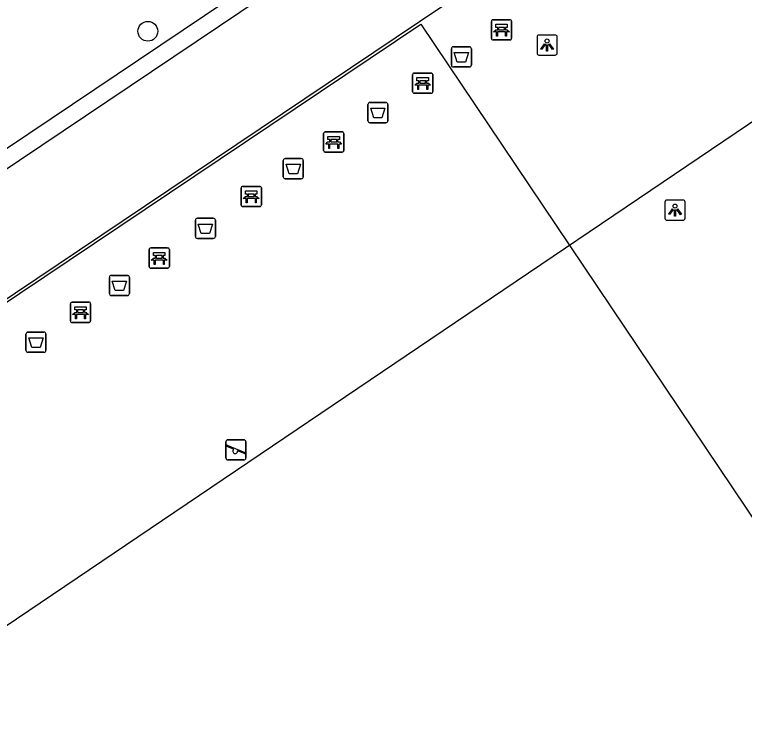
# Model space of a CAD drawing. Extents: x 161087 to 161922, y 382574 to 383873.
# Drawn here: x 161449.05 to 161485.18, y 382930.5 to 382965.79 of the extents above; entities that cross this region are included whole.
import ezdxf

# ---------------------------------------------------------------- set-up
doc = ezdxf.new("R2010")
doc.units = 0
for name, color, linetype in [('IMGEO_Afvalbak', 7, 'Continuous'), ('IMGEO_Bank', 7, 'Continuous'), ('IMGEO_Boom', 7, 'Continuous'), ('IMGEO_Lichtpunt', 7, 'Continuous'), ('IMGEO_Lijnafwatering', 7, 'Continuous'), ('IMGEO_Pand_overbouw', 7, 'Continuous'), ('IMGEO_Speelvoorziening', 7, 'Continuous'), ('IMGEO_Voetgangersgebied_open', 7, 'Continuous')]:
    doc.layers.add(name, color=color, linetype=linetype)

msp = doc.modelspace()

# ---------------------------------------------------------------- linework, layer by layer
at = {"layer": 'IMGEO_Afvalbak'}
for p, q in [((161470.671, 382963.296), (161470.671, 382964.096)), ((161470.671, 382964.096), (161470.671, 382963.296)), ((161470.771, 382964.196), (161471.561, 382964.196)), ((161471.561, 382964.196), (161470.771, 382964.196)), ((161471.661, 382964.096), (161471.661, 382963.296)), ((161471.661, 382963.296), (161471.661, 382964.096)), ((161471.561, 382963.196), (161470.771, 382963.196)), ((161470.771, 382963.196), (161471.561, 382963.196)), ((161466.539, 382960.538), (161466.539, 382961.338)), ((161466.539, 382961.338), (161466.539, 382960.538)), ((161466.639, 382961.438), (161467.429, 382961.438)), ((161467.429, 382961.438), (161466.639, 382961.438)), ((161467.529, 382961.338), (161467.529, 382960.538)), ((161467.529, 382960.538), (161467.529, 382961.338)), ((161467.429, 382960.438), (161466.639, 382960.438)), ((161466.639, 382960.438), (161467.429, 382960.438)), ((161462.452, 382958.664), (161463.242, 382958.664)), ((161463.242, 382958.664), (161462.452, 382958.664)), ((161462.352, 382957.764), (161462.352, 382958.564)), ((161462.352, 382958.564), (161462.352, 382957.764)), ((161463.342, 382958.564), (161463.342, 382957.764)), ((161463.342, 382957.764), (161463.342, 382958.564)), ((161463.242, 382957.664), (161462.452, 382957.664)), ((161462.452, 382957.664), (161463.242, 382957.664)), ((161458.099, 382955.707), (161458.889, 382955.707)), ((161458.889, 382955.707), (161458.099, 382955.707)), ((161457.999, 382954.807), (161457.999, 382955.607)), ((161457.999, 382955.607), (161457.999, 382954.807)), ((161458.989, 382955.607), (161458.989, 382954.807)), ((161458.989, 382954.807), (161458.989, 382955.607)), ((161458.889, 382954.707), (161458.099, 382954.707)), ((161458.099, 382954.707), (161458.889, 382954.707)), ((161453.843, 382952.88), (161454.633, 382952.88)), ((161454.633, 382952.88), (161453.843, 382952.88)), ((161453.743, 382951.98), (161453.743, 382952.78)), ((161453.743, 382952.78), (161453.743, 382951.98)), ((161454.733, 382952.78), (161454.733, 382951.98)), ((161454.733, 382951.98), (161454.733, 382952.78)), ((161454.633, 382951.88), (161453.843, 382951.88)), ((161453.843, 382951.88), (161454.633, 382951.88)), ((161449.614, 382949.169), (161449.614, 382949.969)), ((161449.614, 382949.969), (161449.614, 382949.169)), ((161449.714, 382950.069), (161450.504, 382950.069)), ((161450.504, 382950.069), (161449.714, 382950.069)), ((161450.604, 382949.969), (161450.604, 382949.169)), ((161450.604, 382949.169), (161450.604, 382949.969)), ((161450.504, 382949.069), (161449.714, 382949.069)), ((161449.714, 382949.069), (161450.504, 382949.069))]:
    msp.add_line(p, q, dxfattribs=at)
for points in [[(161470.814, 382963.91), (161471.518, 382963.91), (161471.369, 382963.44), (161470.963, 382963.44), (161470.814, 382963.91)], [(161466.682, 382961.152), (161467.386, 382961.152), (161467.237, 382960.682), (161466.831, 382960.682), (161466.682, 382961.152)], [(161462.495, 382958.378), (161463.199, 382958.378), (161463.05, 382957.908), (161462.644, 382957.908), (161462.495, 382958.378)], [(161458.142, 382955.421), (161458.846, 382955.421), (161458.697, 382954.951), (161458.291, 382954.951), (161458.142, 382955.421)], [(161453.886, 382952.594), (161454.59, 382952.594), (161454.441, 382952.124), (161454.035, 382952.124), (161453.886, 382952.594)], [(161449.757, 382949.783), (161450.461, 382949.783), (161450.312, 382949.313), (161449.906, 382949.313), (161449.757, 382949.783)]]:
    msp.add_lwpolyline(points, dxfattribs=at)
for centre, start, end in [((161470.771, 382964.096), 90, 180), ((161470.771, 382964.096), 90, 180), ((161471.561, 382964.096), 0, 90), ((161471.561, 382964.096), 360, 90), ((161470.771, 382963.296), 180, 270), ((161470.771, 382963.296), 180, 270), ((161471.561, 382963.296), 270, 0), ((161471.561, 382963.296), 270, 0), ((161466.639, 382961.338), 90, 180), ((161466.639, 382961.338), 90, 180), ((161467.429, 382961.338), 0, 90), ((161467.429, 382961.338), 360, 90), ((161466.639, 382960.538), 180, 270), ((161466.639, 382960.538), 180, 270), ((161467.429, 382960.538), 270, 0), ((161467.429, 382960.538), 270, 0), ((161462.452, 382958.564), 90, 180), ((161462.452, 382958.564), 90, 180), ((161463.242, 382958.564), 0, 90), ((161463.242, 382958.564), 360, 90), ((161462.452, 382957.764), 180, 270), ((161462.452, 382957.764), 180, 270), ((161463.242, 382957.764), 270, 0), ((161463.242, 382957.764), 270, 0), ((161458.099, 382955.607), 90, 180), ((161458.099, 382955.607), 90, 180), ((161458.889, 382955.607), 0, 90), ((161458.889, 382955.607), 360, 90), ((161458.099, 382954.807), 180, 270), ((161458.099, 382954.807), 180, 270), ((161458.889, 382954.807), 270, 0), ((161458.889, 382954.807), 270, 0), ((161453.843, 382952.78), 90, 180), ((161453.843, 382952.78), 90, 180), ((161454.633, 382952.78), 0, 90), ((161454.633, 382952.78), 360, 90), ((161453.843, 382951.98), 180, 270), ((161453.843, 382951.98), 180, 270), ((161454.633, 382951.98), 270, 0), ((161454.633, 382951.98), 270, 0), ((161449.714, 382949.969), 90, 180), ((161449.714, 382949.969), 90, 180), ((161450.504, 382949.969), 0, 90), ((161450.504, 382949.969), 360, 90), ((161449.714, 382949.169), 180, 270), ((161449.714, 382949.169), 180, 270), ((161450.504, 382949.169), 270, 0), ((161450.504, 382949.169), 270, 0)]:
    msp.add_arc(centre, 0.1, start, end, dxfattribs=at)
at = {"layer": 'IMGEO_Bank'}
for p, q in [((161472.655, 382964.608), (161472.655, 382965.449)), ((161472.655, 382965.449), (161472.655, 382964.608)), ((161472.73, 382965.533), (161473.571, 382965.533)), ((161473.571, 382965.533), (161472.73, 382965.533)), ((161473.655, 382965.458), (161473.655, 382964.617)), ((161473.655, 382964.617), (161473.655, 382965.458)), ((161472.964, 382965.039), (161472.964, 382965.145)), ((161473.008, 382965.145), (161473.008, 382965.039)), ((161473.296, 382965.151), (161473.014, 382965.151)), ((161473.302, 382965.039), (161473.302, 382965.145)), ((161473.346, 382965.145), (161473.346, 382965.039)), ((161473.352, 382964.931), (161472.959, 382964.931)), ((161473.014, 382965.033), (161473.296, 382965.033)), ((161473.58, 382964.533), (161472.739, 382964.533)), ((161472.739, 382964.533), (161473.58, 382964.533)), ((161468.752, 382961.973), (161468.752, 382962.814)), ((161468.752, 382962.814), (161468.752, 382961.973)), ((161468.827, 382962.898), (161469.668, 382962.898)), ((161469.668, 382962.898), (161468.827, 382962.898)), ((161469.752, 382962.823), (161469.752, 382961.982)), ((161469.752, 382961.982), (161469.752, 382962.823)), ((161469.449, 382962.296), (161469.056, 382962.296)), ((161469.061, 382962.404), (161469.061, 382962.51)), ((161469.105, 382962.51), (161469.105, 382962.404)), ((161469.393, 382962.516), (161469.111, 382962.516)), ((161469.111, 382962.398), (161469.393, 382962.398)), ((161469.399, 382962.404), (161469.399, 382962.51)), ((161469.443, 382962.51), (161469.443, 382962.404)), ((161469.677, 382961.898), (161468.836, 382961.898)), ((161468.836, 382961.898), (161469.677, 382961.898)), ((161464.348, 382959.058), (161464.348, 382959.899)), ((161464.348, 382959.899), (161464.348, 382959.058)), ((161464.423, 382959.983), (161465.264, 382959.983)), ((161465.264, 382959.983), (161464.423, 382959.983)), ((161465.348, 382959.908), (161465.348, 382959.067)), ((161465.348, 382959.067), (161465.348, 382959.908)), ((161465.045, 382959.381), (161464.652, 382959.381)), ((161464.657, 382959.489), (161464.657, 382959.595)), ((161464.701, 382959.595), (161464.701, 382959.489)), ((161464.989, 382959.601), (161464.707, 382959.601)), ((161464.707, 382959.483), (161464.989, 382959.483)), ((161464.995, 382959.489), (161464.995, 382959.595)), ((161465.039, 382959.595), (161465.039, 382959.489)), ((161465.273, 382958.983), (161464.432, 382958.983)), ((161464.432, 382958.983), (161465.273, 382958.983)), ((161460.267, 382956.358), (161460.267, 382957.199)), ((161460.267, 382957.199), (161460.267, 382956.358)), ((161460.342, 382957.283), (161461.183, 382957.283)), ((161461.183, 382957.283), (161460.342, 382957.283)), ((161461.267, 382957.208), (161461.267, 382956.367)), ((161461.267, 382956.367), (161461.267, 382957.208)), ((161460.576, 382956.789), (161460.576, 382956.895)), ((161460.62, 382956.895), (161460.62, 382956.789)), ((161460.908, 382956.901), (161460.626, 382956.901)), ((161460.626, 382956.783), (161460.908, 382956.783)), ((161460.914, 382956.789), (161460.914, 382956.895)), ((161460.958, 382956.895), (161460.958, 382956.789)), ((161460.964, 382956.681), (161460.571, 382956.681)), ((161461.192, 382956.283), (161460.351, 382956.283)), ((161460.351, 382956.283), (161461.192, 382956.283)), ((161455.788, 382954.238), (161456.629, 382954.238)), ((161456.629, 382954.238), (161455.788, 382954.238)), ((161455.713, 382953.313), (161455.713, 382954.154)), ((161455.713, 382954.154), (161455.713, 382953.313)), ((161456.713, 382954.163), (161456.713, 382953.322)), ((161456.713, 382953.322), (161456.713, 382954.163)), ((161456.41, 382953.636), (161456.017, 382953.636)), ((161456.022, 382953.744), (161456.022, 382953.85)), ((161456.066, 382953.85), (161456.066, 382953.744)), ((161456.354, 382953.856), (161456.072, 382953.856)), ((161456.072, 382953.738), (161456.354, 382953.738)), ((161456.36, 382953.744), (161456.36, 382953.85)), ((161456.404, 382953.85), (161456.404, 382953.744)), ((161456.638, 382953.238), (161455.797, 382953.238)), ((161455.797, 382953.238), (161456.638, 382953.238)), ((161451.817, 382950.624), (161451.817, 382951.465)), ((161451.817, 382951.465), (161451.817, 382950.624)), ((161451.892, 382951.549), (161452.733, 382951.549)), ((161452.733, 382951.549), (161451.892, 382951.549)), ((161452.817, 382951.474), (161452.817, 382950.633)), ((161452.817, 382950.633), (161452.817, 382951.474)), ((161452.126, 382951.055), (161452.126, 382951.161)), ((161452.17, 382951.161), (161452.17, 382951.055)), ((161452.458, 382951.167), (161452.176, 382951.167)), ((161452.176, 382951.049), (161452.458, 382951.049)), ((161452.464, 382951.055), (161452.464, 382951.161)), ((161452.508, 382951.161), (161452.508, 382951.055)), ((161452.514, 382950.947), (161452.121, 382950.947)), ((161452.742, 382950.549), (161451.901, 382950.549)), ((161451.901, 382950.549), (161452.742, 382950.549))]:
    msp.add_line(p, q, dxfattribs=at)
for points in [[(161472.958, 382965.151), (161472.872, 382965.151), (161472.872, 382965.312), (161473.435, 382965.312), (161473.435, 382965.151), (161473.352, 382965.151)], [(161472.902, 382964.931), (161472.76, 382964.931), (161472.872, 382965.033), (161472.958, 382965.033)], [(161472.952, 382964.924), (161472.952, 382964.717), (161472.909, 382964.717), (161472.909, 382964.924)], [(161473.352, 382965.033), (161473.435, 382965.033), (161473.547, 382964.931), (161473.408, 382964.931)], [(161473.402, 382964.924), (161473.402, 382964.717), (161473.358, 382964.717), (161473.358, 382964.924)], [(161469.055, 382962.516), (161468.969, 382962.516), (161468.969, 382962.677), (161469.532, 382962.677), (161469.532, 382962.516), (161469.449, 382962.516)], [(161468.999, 382962.296), (161468.857, 382962.296), (161468.969, 382962.398), (161469.055, 382962.398)], [(161469.049, 382962.289), (161469.049, 382962.082), (161469.006, 382962.082), (161469.006, 382962.289)], [(161469.449, 382962.398), (161469.532, 382962.398), (161469.644, 382962.296), (161469.505, 382962.296)], [(161469.499, 382962.289), (161469.499, 382962.082), (161469.455, 382962.082), (161469.455, 382962.289)], [(161464.651, 382959.601), (161464.565, 382959.601), (161464.565, 382959.762), (161465.128, 382959.762), (161465.128, 382959.601), (161465.045, 382959.601)], [(161464.595, 382959.381), (161464.453, 382959.381), (161464.565, 382959.483), (161464.651, 382959.483)], [(161464.645, 382959.374), (161464.645, 382959.167), (161464.602, 382959.167), (161464.602, 382959.374)], [(161465.045, 382959.483), (161465.128, 382959.483), (161465.24, 382959.381), (161465.101, 382959.381)], [(161465.095, 382959.374), (161465.095, 382959.167), (161465.051, 382959.167), (161465.051, 382959.374)], [(161460.514, 382956.681), (161460.372, 382956.681), (161460.484, 382956.783), (161460.57, 382956.783)], [(161460.57, 382956.901), (161460.484, 382956.901), (161460.484, 382957.062), (161461.047, 382957.062), (161461.047, 382956.901), (161460.964, 382956.901)], [(161460.964, 382956.783), (161461.047, 382956.783), (161461.159, 382956.681), (161461.02, 382956.681)], [(161460.564, 382956.674), (161460.564, 382956.467), (161460.521, 382956.467), (161460.521, 382956.674)], [(161461.014, 382956.674), (161461.014, 382956.467), (161460.97, 382956.467), (161460.97, 382956.674)], [(161456.016, 382953.856), (161455.93, 382953.856), (161455.93, 382954.017), (161456.493, 382954.017), (161456.493, 382953.856), (161456.41, 382953.856)], [(161455.96, 382953.636), (161455.818, 382953.636), (161455.93, 382953.738), (161456.016, 382953.738)], [(161456.01, 382953.629), (161456.01, 382953.422), (161455.967, 382953.422), (161455.967, 382953.629)], [(161456.41, 382953.738), (161456.493, 382953.738), (161456.605, 382953.636), (161456.466, 382953.636)], [(161456.46, 382953.629), (161456.46, 382953.422), (161456.416, 382953.422), (161456.416, 382953.629)], [(161452.064, 382950.947), (161451.922, 382950.947), (161452.034, 382951.049), (161452.12, 382951.049)], [(161452.12, 382951.167), (161452.034, 382951.167), (161452.034, 382951.328), (161452.597, 382951.328), (161452.597, 382951.167), (161452.514, 382951.167)], [(161452.514, 382951.049), (161452.597, 382951.049), (161452.709, 382950.947), (161452.57, 382950.947)], [(161452.114, 382950.94), (161452.114, 382950.733), (161452.071, 382950.733), (161452.071, 382950.94)], [(161452.564, 382950.94), (161452.564, 382950.733), (161452.52, 382950.733), (161452.52, 382950.94)]]:
    msp.add_lwpolyline(points, dxfattribs=at)
for centre, radius, start, end in [((161472.733, 382965.455), 0.0779, 92.4484, 184.2845), ((161472.733, 382965.455), 0.0779, 92.4484, 184.2845), ((161473.577, 382965.455), 0.0779, 2.4484, 94.2845), ((161473.577, 382965.455), 0.0779, 2.4484, 94.2845), ((161472.957, 382965.144), 0.00671, 2.8957, 87.1043), ((161473.014, 382965.144), 0.00671, 92.8957, 177.1043), ((161473.296, 382965.144), 0.00671, 2.8957, 87.1043), ((161473.353, 382965.144), 0.00671, 92.8957, 177.1043), ((161472.902, 382964.924), 0.00671, 2.8957, 87.1043), ((161472.959, 382964.924), 0.00671, 92.8957, 177.1043), ((161472.957, 382965.04), 0.00671, 272.8957, 357.1043), ((161473.014, 382965.04), 0.00671, 182.8957, 267.1043), ((161473.296, 382965.04), 0.00671, 272.8957, 357.1043), ((161473.353, 382965.04), 0.00671, 182.8957, 267.1043), ((161473.351, 382964.924), 0.00671, 2.8957, 87.1043), ((161473.408, 382964.924), 0.00671, 92.8957, 177.1043), ((161472.733, 382964.611), 0.0779, 182.4484, 274.2845), ((161472.733, 382964.611), 0.0779, 182.4484, 274.2845), ((161473.577, 382964.611), 0.0779, 272.4484, 4.2845), ((161473.577, 382964.611), 0.0779, 272.4484, 4.2845), ((161468.83, 382962.82), 0.0779, 92.4484, 184.2845), ((161468.83, 382962.82), 0.0779, 92.4484, 184.2845), ((161469.674, 382962.82), 0.0779, 2.4484, 94.2845), ((161469.674, 382962.82), 0.0779, 2.4484, 94.2845), ((161468.999, 382962.289), 0.00671, 2.8957, 87.1043), ((161469.056, 382962.289), 0.00671, 92.8957, 177.1043), ((161469.054, 382962.509), 0.00671, 2.8957, 87.1043), ((161469.054, 382962.405), 0.00671, 272.8957, 357.1043), ((161469.111, 382962.509), 0.00671, 92.8957, 177.1043), ((161469.111, 382962.405), 0.00671, 182.8957, 267.1043), ((161469.393, 382962.509), 0.00671, 2.8957, 87.1043), ((161469.393, 382962.405), 0.00671, 272.8957, 357.1043), ((161469.45, 382962.509), 0.00671, 92.8957, 177.1043), ((161469.45, 382962.405), 0.00671, 182.8957, 267.1043), ((161469.448, 382962.289), 0.00671, 2.8957, 87.1043), ((161469.505, 382962.289), 0.00671, 92.8957, 177.1043), ((161468.83, 382961.976), 0.0779, 182.4484, 274.2845), ((161468.83, 382961.976), 0.0779, 182.4484, 274.2845), ((161469.674, 382961.976), 0.0779, 272.4484, 4.2845), ((161469.674, 382961.976), 0.0779, 272.4484, 4.2845), ((161464.426, 382959.905), 0.0779, 92.4484, 184.2845), ((161464.426, 382959.905), 0.0779, 92.4484, 184.2845), ((161465.27, 382959.905), 0.0779, 2.4484, 94.2845), ((161465.27, 382959.905), 0.0779, 2.4484, 94.2845), ((161464.595, 382959.374), 0.00671, 2.8957, 87.1043), ((161464.652, 382959.374), 0.00671, 92.8957, 177.1043), ((161464.65, 382959.594), 0.00671, 2.8957, 87.1043), ((161464.65, 382959.49), 0.00671, 272.8957, 357.1043), ((161464.707, 382959.594), 0.00671, 92.8957, 177.1043), ((161464.707, 382959.49), 0.00671, 182.8957, 267.1043), ((161464.989, 382959.594), 0.00671, 2.8957, 87.1043), ((161464.989, 382959.49), 0.00671, 272.8957, 357.1043), ((161465.046, 382959.594), 0.00671, 92.8957, 177.1043), ((161465.046, 382959.49), 0.00671, 182.8957, 267.1043), ((161465.044, 382959.374), 0.00671, 2.8957, 87.1043), ((161465.101, 382959.374), 0.00671, 92.8957, 177.1043), ((161464.426, 382959.061), 0.0779, 182.4484, 274.2845), ((161464.426, 382959.061), 0.0779, 182.4484, 274.2845), ((161465.27, 382959.061), 0.0779, 272.4484, 4.2845), ((161465.27, 382959.061), 0.0779, 272.4484, 4.2845), ((161460.345, 382957.205), 0.0779, 92.4484, 184.2845), ((161460.345, 382957.205), 0.0779, 92.4484, 184.2845), ((161461.189, 382957.205), 0.0779, 2.4484, 94.2845), ((161461.189, 382957.205), 0.0779, 2.4484, 94.2845), ((161460.569, 382956.894), 0.00671, 2.8957, 87.1043), ((161460.569, 382956.79), 0.00671, 272.8957, 357.1043), ((161460.626, 382956.894), 0.00671, 92.8957, 177.1043), ((161460.626, 382956.79), 0.00671, 182.8957, 267.1043), ((161460.908, 382956.894), 0.00671, 2.8957, 87.1043), ((161460.908, 382956.79), 0.00671, 272.8957, 357.1043), ((161460.965, 382956.894), 0.00671, 92.8957, 177.1043), ((161460.965, 382956.79), 0.00671, 182.8957, 267.1043), ((161460.514, 382956.674), 0.00671, 2.8957, 87.1043), ((161460.571, 382956.674), 0.00671, 92.8957, 177.1043), ((161460.963, 382956.674), 0.00671, 2.8957, 87.1043), ((161461.02, 382956.674), 0.00671, 92.8957, 177.1043), ((161460.345, 382956.361), 0.0779, 182.4484, 274.2845), ((161460.345, 382956.361), 0.0779, 182.4484, 274.2845), ((161461.189, 382956.361), 0.0779, 272.4484, 4.2845), ((161461.189, 382956.361), 0.0779, 272.4484, 4.2845), ((161455.791, 382954.16), 0.0779, 92.4484, 184.2845), ((161455.791, 382954.16), 0.0779, 92.4484, 184.2845), ((161456.635, 382954.16), 0.0779, 2.4484, 94.2845), ((161456.635, 382954.16), 0.0779, 2.4484, 94.2845), ((161455.96, 382953.629), 0.00671, 2.8957, 87.1043), ((161456.017, 382953.629), 0.00671, 92.8957, 177.1043), ((161456.015, 382953.849), 0.00671, 2.8957, 87.1043), ((161456.015, 382953.745), 0.00671, 272.8957, 357.1043), ((161456.072, 382953.849), 0.00671, 92.8957, 177.1043), ((161456.072, 382953.745), 0.00671, 182.8957, 267.1043), ((161456.354, 382953.849), 0.00671, 2.8957, 87.1043), ((161456.354, 382953.745), 0.00671, 272.8957, 357.1043), ((161456.411, 382953.849), 0.00671, 92.8957, 177.1043), ((161456.411, 382953.745), 0.00671, 182.8957, 267.1043), ((161456.409, 382953.629), 0.00671, 2.8957, 87.1043), ((161456.466, 382953.629), 0.00671, 92.8957, 177.1043), ((161455.791, 382953.316), 0.0779, 182.4484, 274.2845), ((161455.791, 382953.316), 0.0779, 182.4484, 274.2845), ((161456.635, 382953.316), 0.0779, 272.4484, 4.2845), ((161456.635, 382953.316), 0.0779, 272.4484, 4.2845), ((161451.895, 382951.471), 0.0779, 92.4484, 184.2845), ((161451.895, 382951.471), 0.0779, 92.4484, 184.2845), ((161452.739, 382951.471), 0.0779, 2.4484, 94.2845), ((161452.739, 382951.471), 0.0779, 2.4484, 94.2845), ((161452.119, 382951.16), 0.00671, 2.8957, 87.1043), ((161452.119, 382951.056), 0.00671, 272.8957, 357.1043), ((161452.176, 382951.16), 0.00671, 92.8957, 177.1043), ((161452.176, 382951.056), 0.00671, 182.8957, 267.1043), ((161452.458, 382951.16), 0.00671, 2.8957, 87.1043), ((161452.458, 382951.056), 0.00671, 272.8957, 357.1043), ((161452.515, 382951.16), 0.00671, 92.8957, 177.1043), ((161452.515, 382951.056), 0.00671, 182.8957, 267.1043), ((161451.895, 382950.627), 0.0779, 182.4484, 274.2845), ((161451.895, 382950.627), 0.0779, 182.4484, 274.2845), ((161452.064, 382950.94), 0.00671, 2.8957, 87.1043), ((161452.121, 382950.94), 0.00671, 92.8957, 177.1043), ((161452.513, 382950.94), 0.00671, 2.8957, 87.1043), ((161452.57, 382950.94), 0.00671, 92.8957, 177.1043), ((161452.739, 382950.627), 0.0779, 272.4484, 4.2845), ((161452.739, 382950.627), 0.0779, 272.4484, 4.2845)]:
    msp.add_arc(centre, radius, start, end, dxfattribs=at)
at = {"layer": 'IMGEO_Boom'}
msp.add_circle((161455.648, 382964.962), 0.489, dxfattribs=at)
at = {"layer": 'IMGEO_Lichtpunt'}
for p, q in [((161475.813, 382964.779), (161475.005, 382964.779)), ((161475.813, 382964.779), (161475.005, 382964.779)), ((161474.911, 382964.684), (161474.911, 382963.877)), ((161474.911, 382964.684), (161474.911, 382963.877)), ((161475.907, 382963.877), (161475.907, 382964.684)), ((161475.907, 382963.877), (161475.907, 382964.684)), ((161475.005, 382963.783), (161475.813, 382963.783)), ((161475.005, 382963.783), (161475.813, 382963.783)), ((161481.245, 382956.511), (161481.245, 382955.704)), ((161481.245, 382956.511), (161481.245, 382955.704)), ((161482.147, 382956.606), (161481.339, 382956.606)), ((161482.147, 382956.606), (161481.339, 382956.606)), ((161482.241, 382955.704), (161482.241, 382956.511)), ((161482.241, 382955.704), (161482.241, 382956.511)), ((161481.339, 382955.61), (161482.147, 382955.61)), ((161481.339, 382955.61), (161482.147, 382955.61))]:
    msp.add_line(p, q, dxfattribs=at)
for points in [[(161475.285, 382964.348), (161475.324, 382964.32), (161475.136, 382964.058), (161475.098, 382964.085), (161475.285, 382964.348)], [(161475.497, 382964.32), (161475.535, 382964.347), (161475.722, 382964.085), (161475.683, 382964.057), (161475.497, 382964.32)], [(161475.387, 382964.3), (161475.434, 382964.3), (161475.434, 382963.978), (161475.387, 382963.978), (161475.387, 382964.3)], [(161481.619, 382956.175), (161481.658, 382956.147), (161481.47, 382955.885), (161481.432, 382955.912), (161481.619, 382956.175)], [(161481.721, 382956.127), (161481.768, 382956.127), (161481.768, 382955.805), (161481.721, 382955.805), (161481.721, 382956.127)], [(161481.831, 382956.147), (161481.869, 382956.174), (161482.056, 382955.912), (161482.017, 382955.884), (161481.831, 382956.147)]]:
    msp.add_lwpolyline(points, dxfattribs=at)
for centre in [(161475.41, 382964.482), (161481.744, 382956.309)]:
    msp.add_circle(centre, 0.0994, dxfattribs=at)
for centre, start, end in [((161475.005, 382964.684), 90, 180), ((161475.005, 382964.684), 90, 180), ((161475.813, 382964.684), 0, 90), ((161475.813, 382964.684), 0, 90), ((161475.005, 382963.877), 180, 270), ((161475.005, 382963.877), 180, 270), ((161475.813, 382963.877), 270, 0), ((161475.813, 382963.877), 270, 360), ((161481.339, 382956.511), 90, 180), ((161481.339, 382956.511), 90, 180), ((161482.147, 382956.511), 0, 90), ((161482.147, 382956.511), 0, 90), ((161481.339, 382955.704), 180, 270), ((161481.339, 382955.704), 180, 270), ((161482.147, 382955.704), 270, 0), ((161482.147, 382955.704), 270, 360)]:
    msp.add_arc(centre, 0.0946, start, end, dxfattribs=at)
at = {"layer": 'IMGEO_Lijnafwatering'}
for points in [[(161470.197, 382966.17), (161454.419, 382955.58)], [(161454.419, 382955.58), (161438.366, 382944.805)]]:
    msp.add_lwpolyline(points, dxfattribs=at)
at = {"layer": 'IMGEO_Pand_overbouw'}
msp.add_lwpolyline([(161492.605, 382965.232), (161429.792, 382922.791), (161453.212, 382885.739), (161522.217, 382932.918), (161506.849, 382955.782), (161501.427, 382952.07)], close=True, dxfattribs=at)
at = {"layer": 'IMGEO_Speelvoorziening'}
for p, q in [((161459.51, 382943.841), (161459.51, 382944.641)), ((161459.51, 382944.641), (161459.51, 382943.841)), ((161459.61, 382944.741), (161460.4, 382944.741)), ((161460.4, 382944.741), (161459.61, 382944.741)), ((161460.5, 382944.641), (161460.5, 382943.841)), ((161460.5, 382943.841), (161460.5, 382944.641)), ((161459.893, 382944.269), (161459.554, 382944.406)), ((161459.579, 382944.466), (161460.455, 382944.113)), ((161460.431, 382944.053), (161460.091, 382944.19)), ((161460.4, 382943.741), (161459.61, 382943.741)), ((161459.61, 382943.741), (161460.4, 382943.741))]:
    msp.add_line(p, q, dxfattribs=at)
for centre, radius, start, end in [((161459.61, 382944.641), 0.1, 90, 180), ((161459.61, 382944.641), 0.1, 90, 180), ((161460.4, 382944.641), 0.1, 0, 90), ((161460.4, 382944.641), 0.1, 360, 90), ((161459.567, 382944.436), 0.0327, 68.078, 248.078), ((161459.972, 382944.179), 0.12, 130.9928, 5.1632), ((161459.61, 382943.841), 0.1, 180, 270), ((161459.61, 382943.841), 0.1, 180, 270), ((161460.4, 382943.841), 0.1, 270, 0), ((161460.4, 382943.841), 0.1, 270, 0), ((161460.443, 382944.083), 0.0327, 248.078, 68.078)]:
    msp.add_arc(centre, radius, start, end, dxfattribs=at)
at = {"layer": 'IMGEO_Voetgangersgebied_open'}
for points in [[(161487.535, 382984.276), (161488.326, 382984.808), (161487.855, 382985.495), (161418.173, 382938.68)], [(161487.535, 382984.276), (161418.673, 382937.998)], [(161496.661, 382924.391), (161455.681, 382896.825), (161428.165, 382937.798), (161469.152, 382965.318), (161496.661, 382924.391)]]:
    msp.add_lwpolyline(points, dxfattribs=at)

doc.saveas('drawing.dxf')
